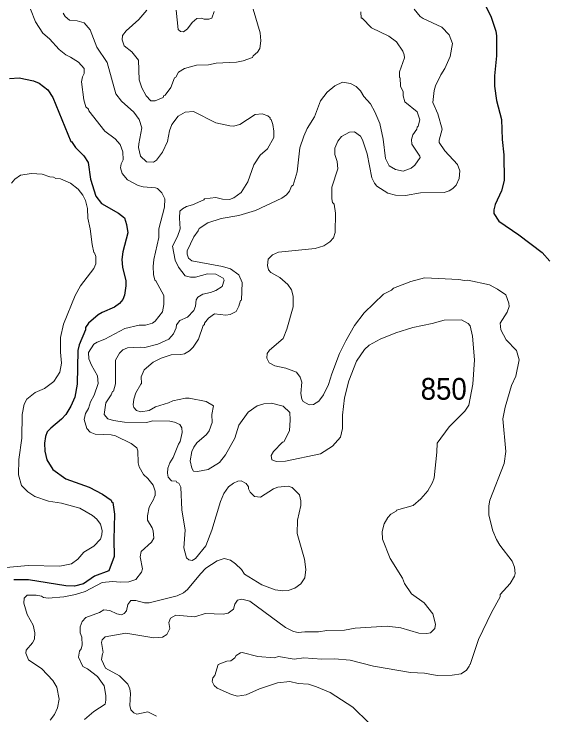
# Model space of a CAD drawing. Extents: x 447.8 to 473.9, y 7733.1 to 7760.8.
# Drawn here: x 449.421 to 451.389, y 7754.756 to 7757.336 of the extents above; entities that cross this region are included whole.
import ezdxf

# ---------------------------------------------------------------- set-up
doc = ezdxf.new("R2010")
doc.units = 0
doc.header["$LTSCALE"] = 0.032
doc.layers.add('1', color=7, linetype='Continuous', lineweight=25)
doc.layers.add('2', color=7, linetype='Continuous', lineweight=13)
doc.layers.add('21', color=7, linetype='Continuous')

msp = doc.modelspace()

# ---------------------------------------------------------------- linework, layer by layer
at = {"layer": '1'}
for points in [[(451.1539, 7757.3695), (451.1768, 7757.3244), (451.1939, 7757.273), (451.1965, 7757.255), (451.1965, 7757.1816), (451.1887, 7757.1081), (451.1894, 7757.0699), (451.1958, 7757.017), (451.2149, 7756.9468), (451.2174, 7756.8743), (451.223, 7756.8173), (451.2238, 7756.7224), (451.214, 7756.6852), (451.1916, 7756.635), (451.1862, 7756.6149), (451.1863, 7756.6019), (451.2047, 7756.5727), (451.2781, 7756.5224), (451.3643, 7756.4576), (451.3927, 7756.426)], [(449.4047, 7757.0982), (449.4402, 7757.1007), (449.4925, 7757.0901), (449.514, 7757.0806), (449.5457, 7757.0569), (449.5639, 7757.0282), (449.6295, 7756.8669)], [(449.6295, 7756.8669), (449.6331, 7756.8667), (449.6477, 7756.8443), (449.6775, 7756.8141), (449.6934, 7756.7896), (449.7029, 7756.7281)], [(449.7029, 7756.7281), (449.7221, 7756.6656), (449.7431, 7756.6386), (449.8049, 7756.6025), (449.827, 7756.5852), (449.8348, 7756.5613), (449.8394, 7756.5303), (449.8219, 7756.4598), (449.8181, 7756.4318), (449.8206, 7756.4041), (449.8322, 7756.3536), (449.833, 7756.3357), (449.8281, 7756.3004), (449.821, 7756.2848), (449.8087, 7756.2708), (449.7908, 7756.2572), (449.7451, 7756.2376), (449.7304, 7756.2285), (449.6954, 7756.1984), (449.6843, 7756.1821), (449.6844, 7756.1735), (449.6602, 7756.1187), (449.6559, 7756.0968), (449.6535, 7755.9734), (449.6453, 7755.9253), (449.6307, 7755.8928), (449.6116, 7755.862), (449.5963, 7755.8452), (449.556, 7755.8119), (449.5428, 7755.7977), (449.5364, 7755.781), (449.5333, 7755.7566), (449.5342, 7755.727), (449.5418, 7755.6955), (449.5633, 7755.6593), (449.6115, 7755.6252), (449.6981, 7755.5939), (449.7461, 7755.5682), (449.7779, 7755.546), (449.7809, 7755.5388), (449.7843, 7755.5377), (449.7913, 7755.4951), (449.7881, 7755.4019), (449.7898, 7755.339), (449.7701, 7755.2869), (449.7175, 7755.267), (449.6762, 7755.2388), (449.6441, 7755.2307), (449.6122, 7755.2314), (449.4743, 7755.253), (449.4207, 7755.2538)]]:
    msp.add_lwpolyline(points, dxfattribs=at)
at = {"layer": '2'}
for points in [[(449.9748, 7756.6242), (449.9755, 7756.656), (449.9645, 7756.6775), (449.9495, 7756.693), (449.942, 7756.6959), (449.8962, 7756.6992), (449.8773, 7756.705), (449.8387, 7756.7257), (449.8192, 7756.7487), (449.8123, 7756.7698), (449.8155, 7756.7847), (449.8232, 7756.7986), (449.8218, 7756.8281), (449.8113, 7756.8549), (449.7934, 7756.8766), (449.7547, 7756.905), (449.6967, 7756.9792), (449.6949, 7756.9853), (449.6852, 7756.9941), (449.6784, 7757.0202), (449.6696, 7757.0859), (449.6729, 7757.104), (449.6791, 7757.1171), (449.6788, 7757.1351), (449.6581, 7757.1578), (449.6292, 7757.177), (449.6113, 7757.1848), (449.5875, 7757.2044), (449.5517, 7757.2442), (449.5268, 7757.2652), (449.4998, 7757.3073), (449.4817, 7757.3531)], [(450.0887, 7756.2606), (450.0912, 7756.2833), (450.0978, 7756.2937), (450.1155, 7756.3048), (450.1434, 7756.3102), (450.1639, 7756.3178), (450.1874, 7756.3332), (450.1943, 7756.3565), (450.191, 7756.3639), (450.1631, 7756.3781), (450.1325, 7756.3792), (450.0892, 7756.3672), (450.07, 7756.3673), (450.0502, 7756.3721), (450.0258, 7756.4043), (450.0144, 7756.4303), (450.0039, 7756.4816), (450.0225, 7756.517), (450.0325, 7756.5453), (450.0295, 7756.584), (450.0316, 7756.6097), (450.0404, 7756.6187), (450.0553, 7756.6274), (450.0777, 7756.6339), (450.1192, 7756.6523), (450.1215, 7756.6559), (450.1636, 7756.6599), (450.1881, 7756.6546), (450.2133, 7756.6535), (450.2301, 7756.6592), (450.2572, 7756.6793), (450.2819, 7756.7176), (450.3033, 7756.7809), (450.3271, 7756.8164), (450.3534, 7756.8397), (450.3764, 7756.8811), (450.3773, 7756.9039), (450.3733, 7756.9291), (450.3668, 7756.9475), (450.3639, 7756.9486), (450.3634, 7756.9541), (450.3546, 7756.9604), (450.3335, 7756.9683), (450.3085, 7756.9652), (450.2521, 7756.9295), (450.2286, 7756.9229), (450.215, 7756.9235), (450.163, 7756.9357), (450.0809, 7756.9763), (450.0506, 7756.974), (450.0251, 7756.9592), (450.0017, 7756.9287), (449.9926, 7756.9055), (449.9861, 7756.8667), (449.9673, 7756.8275), (449.9455, 7756.7974), (449.9337, 7756.7906), (449.908, 7756.792), (449.886, 7756.812), (449.8796, 7756.8439), (449.8797, 7756.8582), (449.8908, 7756.9171), (449.8819, 7756.9468), (449.8621, 7756.9746), (449.8164, 7757.0148), (449.7962, 7757.0415), (449.7633, 7757.1573), (449.7263, 7757.2132), (449.7011, 7757.2777), (449.6791, 7757.3027), (449.6539, 7757.3099), (449.6249, 7757.3125), (449.6087, 7757.3268), (449.6024, 7757.3392)], [(450.011, 7757.1012), (449.9981, 7757.0655), (449.9772, 7757.0368), (449.9726, 7757.0356), (449.9694, 7757.0281), (449.9404, 7757.0158), (449.9248, 7757.0158), (449.9073, 7757.0343), (449.8917, 7757.0635), (449.8811, 7757.0931), (449.8793, 7757.1655), (449.8547, 7757.1969), (449.8266, 7757.2188), (449.8187, 7757.241), (449.8204, 7757.2569), (449.8341, 7757.274), (449.8801, 7757.3153), (449.9102, 7757.3495)], [(450.157, 7757.3452), (450.1489, 7757.32), (450.1382, 7757.3161), (450.1202, 7757.316), (450.1091, 7757.3202), (450.0939, 7757.3192), (450.076, 7757.3044), (450.0599, 7757.281), (450.0448, 7757.27), (450.0335, 7757.2718), (450.0256, 7757.2788), (450.0177, 7757.3497)], [(450.3008, 7757.3531), (450.3268, 7757.2658), (450.3292, 7757.2366), (450.3259, 7757.2086), (450.3168, 7757.1948), (450.3008, 7757.1812), (450.298, 7757.1756), (450.2646, 7757.1629), (450.2391, 7757.1586), (450.1649, 7757.1552), (450.1364, 7757.1489)], [(451.0581, 7756.3592), (450.9313, 7756.3648), (450.8815, 7756.3512), (450.8176, 7756.3269), (450.8093, 7756.3192), (450.7808, 7756.3049), (450.7097, 7756.2364), (450.6741, 7756.1888), (450.6416, 7756.1334), (450.6188, 7756.0862), (450.59, 7756.0111), (450.5786, 7755.9723), (450.56, 7755.9337), (450.5424, 7755.9111), (450.5233, 7755.8985), (450.5068, 7755.8968), (450.4848, 7755.9097), (450.48, 7755.9178), (450.476, 7755.9388), (450.4806, 7755.9804), (450.4743, 7755.9993), (450.46, 7756.0174), (450.4209, 7756.0319), (450.3807, 7756.0413), (450.3592, 7756.0521), (450.3509, 7756.0686), (450.3525, 7756.0864), (450.3616, 7756.099), (450.4107, 7756.1414), (450.4247, 7756.176), (450.4487, 7756.2579), (450.4486, 7756.2975), (450.4422, 7756.3207), (450.428, 7756.3398), (450.3992, 7756.3654), (450.3656, 7756.3841), (450.3574, 7756.3939), (450.3541, 7756.4106), (450.3567, 7756.4336), (450.3726, 7756.4498), (450.3945, 7756.4587), (450.5285, 7756.4722), (450.5611, 7756.4824), (450.5826, 7756.4966), (450.5959, 7756.5122), (450.6025, 7756.5316), (450.6042, 7756.6029), (450.5994, 7756.636), (450.5928, 7756.642), (450.5898, 7756.656), (450.5898, 7756.6983), (450.6123, 7756.7664), (450.6105, 7756.7929), (450.6013, 7756.8191), (450.601, 7756.8423), (450.6129, 7756.8673), (450.6264, 7756.8848), (450.6552, 7756.9002), (450.6741, 7756.9022), (450.6963, 7756.8859), (450.7034, 7756.8729), (450.7198, 7756.8211), (450.7375, 7756.7329), (450.7473, 7756.7126), (450.7562, 7756.7018), (450.7968, 7756.6757), (450.8251, 7756.6687), (450.8615, 7756.6678), (450.9169, 7756.6781), (451.004, 7756.6784), (451.0216, 7756.6843), (451.0361, 7756.6934), (451.0473, 7756.7062), (451.0593, 7756.7301), (451.0619, 7756.7589), (451.0532, 7756.7813), (451.0066, 7756.8322), (450.9857, 7756.8633), (450.9853, 7756.8714), (450.9969, 7756.9116), (450.9808, 7756.9679), (450.9616, 7757.0104), (450.9674, 7757.0545), (450.9721, 7757.0711), (450.9914, 7757.1119), (451.0059, 7757.1346), (451.0257, 7757.1789), (451.0347, 7757.2267), (451.0226, 7757.2586), (450.9953, 7757.2874), (450.9258, 7757.3192), (450.9155, 7757.3265), (450.893, 7757.3537)], [(450.8957, 7756.7798), (450.9149, 7756.8071), (450.9147, 7756.8129), (450.8847, 7756.856), (450.8832, 7756.8741), (450.8878, 7756.8904), (450.9037, 7756.9121), (450.904, 7756.9192), (450.9078, 7756.9228), (450.9142, 7756.946), (450.9048, 7756.9761), (450.8591, 7757.0126), (450.8527, 7757.035), (450.8526, 7757.0494), (450.8432, 7757.0695), (450.8421, 7757.1005), (450.8391, 7757.1019), (450.8399, 7757.1231), (450.8573, 7757.1745), (450.8566, 7757.1856), (450.8513, 7757.1994), (450.828, 7757.2334), (450.7997, 7757.2538), (450.7367, 7757.2847), (450.7023, 7757.3199), (450.6988, 7757.3207), (450.6972, 7757.3431)], [(450.1364, 7757.1489), (450.0927, 7757.1472), (450.048, 7757.1351), (450.026, 7757.121), (450.0159, 7757.1035), (450.011, 7757.1012)], [(450.3689, 7755.9031), (450.3396, 7755.9015), (450.3154, 7755.894), (450.2822, 7755.8704), (450.248, 7755.8223), (450.2338, 7755.775), (450.1989, 7755.713), (450.1767, 7755.6849), (450.1353, 7755.6592), (450.0959, 7755.6525), (450.0819, 7755.6536), (450.0748, 7755.6639), (450.0697, 7755.6917), (450.0747, 7755.7259), (450.0822, 7755.7417), (450.0941, 7755.757), (450.1287, 7755.7884), (450.1392, 7755.8022), (450.1495, 7755.8319), (450.1489, 7755.8618), (450.1547, 7755.8931), (450.1277, 7755.9096), (450.0652, 7755.9216), (450.052, 7755.9214), (450.0058, 7755.912), (449.9894, 7755.9045), (449.9413, 7755.89), (449.9177, 7755.8767), (449.8882, 7755.8719), (449.8716, 7755.876), (449.8624, 7755.888), (449.8598, 7755.8969), (449.862, 7755.9184), (449.8698, 7755.9413), (449.8872, 7755.9738), (449.8906, 7755.9756), (449.889, 7756.0005), (449.9005, 7756.0257), (449.9334, 7756.0542), (449.9626, 7756.0689), (449.9993, 7756.0819), (450.0354, 7756.082), (450.0481, 7756.0848), (450.0664, 7756.0964), (450.0807, 7756.1099), (450.1002, 7756.1395), (450.1169, 7756.1898), (450.1213, 7756.1925), (450.122, 7756.1976), (450.1371, 7756.2167), (450.1589, 7756.2326), (450.2009, 7756.2278), (450.2159, 7756.2293), (450.2381, 7756.2408), (450.2481, 7756.2603), (450.2546, 7756.2811), (450.2578, 7756.2826), (450.261, 7756.3475), (450.248, 7756.3753), (450.2171, 7756.398), (450.1886, 7756.4066), (450.0755, 7756.4273), (450.0633, 7756.4372), (450.0576, 7756.4518), (450.0576, 7756.4646), (450.0828, 7756.5162), (450.0991, 7756.5382), (450.1017, 7756.5458), (450.1341, 7756.5667), (450.1829, 7756.5836), (450.248, 7756.5936), (450.3101, 7756.6123), (450.4064, 7756.658), (450.424, 7756.6706), (450.435, 7756.6839), (450.4425, 7756.7023), (450.4483, 7756.7062), (450.463, 7756.7553), (450.4728, 7756.843), (450.487, 7756.8856), (450.5, 7756.9147), (450.5269, 7756.9573), (450.5481, 7757.0157), (450.5727, 7757.0476), (450.6012, 7757.0712), (450.6295, 7757.0845), (450.6586, 7757.0798), (450.6797, 7757.069), (450.6955, 7757.0526), (450.7086, 7757.0323), (450.7322, 7757.0048), (450.7486, 7756.9753), (450.7667, 7756.9331), (450.7797, 7756.8746), (450.7877, 7756.8033)], [(450.7877, 7756.8033), (450.8014, 7756.777), (450.8242, 7756.7632), (450.853, 7756.7577), (450.8828, 7756.7679), (450.8957, 7756.7798)], [(449.4119, 7756.7134), (449.4237, 7756.7275), (449.4448, 7756.7429), (449.4859, 7756.7481), (449.5243, 7756.7463), (449.5532, 7756.7366), (449.5666, 7756.7351), (449.575, 7756.7304), (449.5916, 7756.7293), (449.6294, 7756.7127), (449.657, 7756.6908), (449.6743, 7756.6694), (449.6843, 7756.6492), (449.6919, 7756.6197), (449.6924, 7756.5844), (449.7015, 7756.5451), (449.7081, 7756.488), (449.7145, 7756.4582), (449.7175, 7756.4569), (449.7224, 7756.4431), (449.7224, 7756.4157), (449.7152, 7756.3986), (449.666, 7756.335), (449.646, 7756.3002), (449.6026, 7756.1944), (449.5926, 7756.1455), (449.5926, 7756.0916), (449.5958, 7756.0511), (449.5893, 7756.017), (449.5674, 7755.9831), (449.5338, 7755.9579), (449.4986, 7755.9427), (449.4687, 7755.918), (449.4589, 7755.9002), (449.4508, 7755.8617), (449.4499, 7755.7743), (449.4385, 7755.6968), (449.4371, 7755.6399), (449.4489, 7755.6011), (449.4725, 7755.5769), (449.4973, 7755.5605), (449.5474, 7755.5433), (449.5958, 7755.5352), (449.6638, 7755.5173), (449.7094, 7755.4897), (449.7258, 7755.4765), (449.7391, 7755.4577), (449.7448, 7755.4353), (449.7441, 7755.4196), (449.7387, 7755.4035), (449.7143, 7755.3775), (449.6778, 7755.3552), (449.6557, 7755.329), (449.6323, 7755.3123), (449.59, 7755.3036), (449.4733, 7755.3059), (449.3784, 7755.298)], [(449.9341, 7756.377), (449.9325, 7756.406), (449.9357, 7756.4322), (449.9542, 7756.5129), (449.9535, 7756.5447), (449.9748, 7756.6242)], [(449.5536, 7754.7372), (449.5697, 7754.7579), (449.5809, 7754.782), (449.5877, 7754.8146), (449.5785, 7754.8584), (449.5639, 7754.8833), (449.5239, 7754.9258), (449.4749, 7754.9586), (449.4644, 7754.9833), (449.4652, 7754.9946), (449.4896, 7755.0222), (449.4963, 7755.0354), (449.4972, 7755.0589), (449.4919, 7755.0861), (449.4689, 7755.1263), (449.4571, 7755.1681), (449.458, 7755.1856), (449.4698, 7755.197), (449.5025, 7755.197), (449.5217, 7755.1929), (449.5295, 7755.1882), (449.5466, 7755.1858), (449.6042, 7755.1914), (449.6476, 7755.1991), (449.683, 7755.2108), (449.745, 7755.244), (449.7834, 7755.2474), (449.8132, 7755.2443), (449.8431, 7755.2459), (449.8696, 7755.2546), (449.8906, 7755.282), (449.8939, 7755.2934), (449.8852, 7755.3385), (449.8891, 7755.3577), (449.9274, 7755.3917), (449.9356, 7755.4072), (449.9333, 7755.4332), (449.9292, 7755.4446), (449.9117, 7755.4731), (449.9117, 7755.4891), (449.9187, 7755.5213), (449.9357, 7755.5518), (449.9374, 7755.5615), (449.9404, 7755.563), (449.9404, 7755.5793), (449.9332, 7755.6017), (449.913, 7755.6269), (449.8973, 7755.6411), (449.8811, 7755.6691), (449.8776, 7755.684), (449.8764, 7755.7284), (449.873, 7755.7395), (449.8523, 7755.7556), (449.7946, 7755.7834), (449.7785, 7755.7869), (449.7202, 7755.7892), (449.7015, 7755.7962), (449.6886, 7755.8104), (449.6791, 7755.8434), (449.6837, 7755.865), (449.695, 7755.8845), (449.7028, 7755.9086), (449.7159, 7755.9334), (449.7304, 7755.9757), (449.7288, 7756.0046), (449.7063, 7756.0429), (449.6968, 7756.0667), (449.6952, 7756.0903), (449.7148, 7756.1207), (449.7267, 7756.1285), (449.7556, 7756.1394), (449.8293, 7756.1781), (449.8811, 7756.1901), (449.905, 7756.1903), (449.9302, 7756.1978), (449.94, 7756.205), (449.9678, 7756.2395), (449.9725, 7756.2667), (449.9724, 7756.2993), (449.9427, 7756.3543), (449.9389, 7756.3564), (449.9341, 7756.377)], [(451.2311, 7756.302), (451.1999, 7756.3235), (451.1707, 7756.3388), (451.0906, 7756.3567), (451.0787, 7756.3553), (451.0581, 7756.3592)], [(450.7275, 7754.7257), (450.6681, 7754.7851), (450.5843, 7754.839), (450.5343, 7754.86), (450.5041, 7754.8692), (450.4663, 7754.8724), (450.4362, 7754.8787), (450.3909, 7754.8739), (450.3247, 7754.8518), (450.2746, 7754.8308), (450.2427, 7754.8259), (450.2213, 7754.8313), (450.1679, 7754.8549), (450.1572, 7754.8641), (450.1497, 7754.8791), (450.1526, 7754.8934), (450.1602, 7754.9016), (450.1718, 7754.9423), (450.204, 7754.9547), (450.2191, 7754.9557), (450.233, 7754.9661), (450.2384, 7754.9752), (450.2547, 7754.9853), (450.2608, 7754.9861), (450.3184, 7754.9707), (450.3781, 7754.9662), (450.3941, 7754.9708), (450.4523, 7754.9621), (450.4878, 7754.9661), (450.5533, 7754.9621), (450.6, 7754.9629), (450.6573, 7754.9572), (450.7433, 7754.9357), (450.8794, 7754.9123), (450.9316, 7754.9099), (450.9773, 7754.901), (451.0326, 7754.902), (451.0657, 7754.9076), (451.0864, 7754.9211), (451.0962, 7754.9355), (451.0964, 7754.9409), (451.0994, 7754.9422), (451.1299, 7755.0339), (451.1772, 7755.1335), (451.2093, 7755.1907), (451.2096, 7755.1993), (451.2463, 7755.24), (451.2624, 7755.2674), (451.2645, 7755.2772), (451.263, 7755.3), (451.2539, 7755.3222), (451.2086, 7755.3816), (451.1965, 7755.4014), (451.1825, 7755.4339), (451.1685, 7755.4912), (451.1685, 7755.5255), (451.1717, 7755.5469), (451.2246, 7755.682), (451.2311, 7755.7252), (451.2198, 7755.8454), (451.2276, 7755.8892), (451.2516, 7755.9682), (451.2679, 7756.0032), (451.279, 7756.0628), (451.27, 7756.0974), (451.2314, 7756.137), (451.2124, 7756.1734), (451.2103, 7756.1981), (451.2349, 7756.2381), (451.2422, 7756.2591), (451.2419, 7756.2714), (451.2311, 7756.302)], [(450.0174, 7756.1804), (450.0191, 7756.1922), (450.0306, 7756.2078), (450.0597, 7756.2202), (450.0825, 7756.245), (450.0887, 7756.2606)], [(449.8467, 7754.7911), (449.8498, 7754.8354), (449.8472, 7754.8521), (449.8396, 7754.8689), (449.8088, 7754.8997), (449.7576, 7754.9287), (449.7433, 7754.9606), (449.7463, 7754.9812), (449.7496, 7754.9864), (449.7425, 7755.023), (449.7456, 7755.0332), (449.7561, 7755.0432), (449.832, 7755.0574), (449.935, 7755.0399), (449.9674, 7755.0423), (449.9827, 7755.0522), (449.9949, 7755.0739), (449.991, 7755.097), (449.9964, 7755.1125), (450.0162, 7755.1232), (450.0868, 7755.1169), (450.1239, 7755.1297), (450.1908, 7755.1273), (450.2093, 7755.1304), (450.229, 7755.1452), (450.2339, 7755.164), (450.2439, 7755.1781), (450.2596, 7755.1817), (450.2883, 7755.1745), (450.4196, 7755.0785), (450.4498, 7755.0638), (450.4671, 7755.0591), (450.4916, 7755.0622), (450.541, 7755.0623), (450.5718, 7755.0671), (450.6368, 7755.0688), (450.6757, 7755.0751), (450.7945, 7755.0832), (450.8443, 7755.0768), (450.9103, 7755.0574), (450.9399, 7755.0559), (450.9534, 7755.0582), (450.9698, 7755.0746), (450.972, 7755.0906), (450.9614, 7755.1279), (450.9302, 7755.1691), (450.8835, 7755.2016), (450.8581, 7755.2397), (450.8504, 7755.2597), (450.8054, 7755.3322), (450.7773, 7755.4032), (450.7753, 7755.4314), (450.7823, 7755.4593), (450.7958, 7755.4831), (450.8075, 7755.4949), (450.8269, 7755.5065), (450.8278, 7755.5097), (450.8899, 7755.5271), (450.9178, 7755.5515), (450.9434, 7755.5812), (450.9613, 7755.6122), (450.9664, 7755.6291), (450.9769, 7755.7237), (450.978, 7755.7559), (451.0224, 7755.8162), (451.0801, 7755.8735), (451.0948, 7755.8965), (451.1091, 7755.9737), (451.1155, 7756.0631), (451.1084, 7756.1497), (451.0994, 7756.1877), (451.0915, 7756.1965), (451.068, 7756.2101), (451.0033, 7756.2085), (450.9593, 7756.1964), (450.8887, 7756.1823), (450.8263, 7756.162), (450.768, 7756.139), (450.728, 7756.1164), (450.7105, 7756.1016), (450.6808, 7756.0579), (450.6527, 7755.9852), (450.6371, 7755.9227), (450.6299, 7755.859), (450.6298, 7755.8101), (450.6218, 7755.779), (450.5924, 7755.7447), (450.5487, 7755.7175), (450.4203, 7755.6901), (450.3862, 7755.6892), (450.3695, 7755.6949), (450.367, 7755.7107), (450.3752, 7755.7262), (450.4083, 7755.7601), (450.4132, 7755.7614)], [(449.8266, 7755.1291), (449.835, 7755.1394), (449.8393, 7755.1621), (449.851, 7755.1769), (449.8693, 7755.177), (449.9014, 7755.169), (449.918, 7755.1682), (450.0213, 7755.1941), (450.0443, 7755.2061), (450.0597, 7755.2184), (450.1067, 7755.276), (450.1267, 7755.2965), (450.1687, 7755.3239), (450.1938, 7755.3316), (450.2172, 7755.3263), (450.2365, 7755.3128), (450.2577, 7755.2918), (450.2693, 7755.274), (450.333, 7755.2348), (450.3813, 7755.217), (450.4105, 7755.213), (450.4297, 7755.2146), (450.4547, 7755.2227), (450.4757, 7755.2392), (450.4905, 7755.2609), (450.4951, 7755.2914), (450.4903, 7755.3292), (450.4632, 7755.4244), (450.464, 7755.4735), (450.4758, 7755.5274), (450.4767, 7755.544), (450.4709, 7755.5667), (450.4445, 7755.5936), (450.4294, 7755.5977), (450.3912, 7755.5946), (450.3758, 7755.5878), (450.3285, 7755.5578), (450.3062, 7755.5605), (450.2898, 7755.5764), (450.2842, 7755.5878), (450.2835, 7755.5958), (450.2749, 7755.6085), (450.2568, 7755.6178), (450.2447, 7755.6168), (450.2282, 7755.6089), (450.2107, 7755.5961), (450.1928, 7755.571), (450.1808, 7755.5418), (450.1494, 7755.436), (450.1264, 7755.379), (450.0892, 7755.3323), (450.0764, 7755.3246), (450.0639, 7755.3265), (450.0561, 7755.3338), (450.0455, 7755.3706), (450.0502, 7755.4356), (450.0386, 7755.5107), (450.035, 7755.595), (450.0271, 7755.6094), (450.0205, 7755.6116), (450.0174, 7755.616), (450.0002, 7755.618), (449.9886, 7755.631), (449.9862, 7755.6463), (449.9875, 7755.6648), (449.9947, 7755.6845), (450.0069, 7755.7041), (450.0258, 7755.7532), (450.0319, 7755.7623), (450.0398, 7755.7961), (450.0383, 7755.8131), (450.0309, 7755.8245), (450.011, 7755.8333), (449.9946, 7755.8367), (449.9318, 7755.839), (449.9081, 7755.8319), (449.8277, 7755.8338), (449.7865, 7755.8395), (449.7658, 7755.8463), (449.7529, 7755.8622), (449.7585, 7755.9045), (449.7785, 7755.9337), (449.783, 7755.9465), (449.7865, 7755.9476), (449.7945, 7755.9748), (449.7946, 7756.0618), (449.8088, 7756.0881), (449.8213, 7756.0992), (449.8381, 7756.1068), (449.8853, 7756.1099), (449.9026, 7756.1085), (449.9498, 7756.121), (449.9902, 7756.1395), (450.0084, 7756.1583), (450.0174, 7756.1804)], [(450.4132, 7755.7614), (450.4342, 7755.8017), (450.4374, 7755.8419), (450.4359, 7755.8695), (450.4118, 7755.8919), (450.3689, 7755.9031)], [(449.6806, 7754.7398), (449.7144, 7754.7694), (449.756, 7754.7954), (449.7594, 7754.8106), (449.7593, 7754.8274), (449.7528, 7754.8634), (449.7278, 7754.8973), (449.6909, 7754.9256), (449.6738, 7754.9347), (449.6584, 7754.9689), (449.6622, 7754.9915), (449.6681, 7754.9994), (449.6719, 7755.0135), (449.6711, 7755.0422), (449.6648, 7755.0585), (449.664, 7755.081), (449.6724, 7755.1006), (449.6857, 7755.1153), (449.7359, 7755.1332)], [(449.7359, 7755.1332), (449.7518, 7755.1425), (449.7731, 7755.1402), (449.7998, 7755.1277), (449.817, 7755.125), (449.8266, 7755.1291)], [(449.9451, 7754.7519), (449.9132, 7754.7673), (449.8731, 7754.7592), (449.8618, 7754.7637), (449.8512, 7754.7755), (449.8467, 7754.7911)]]:
    msp.add_lwpolyline(points, dxfattribs=at)

# ---------------------------------------------------------------- texts
at = {"layer": '21', "width": 0.95}
msp.add_text('850', height=0.08, dxfattribs=at).set_placement((450.9172, 7755.9162))

doc.saveas('drawing.dxf')
